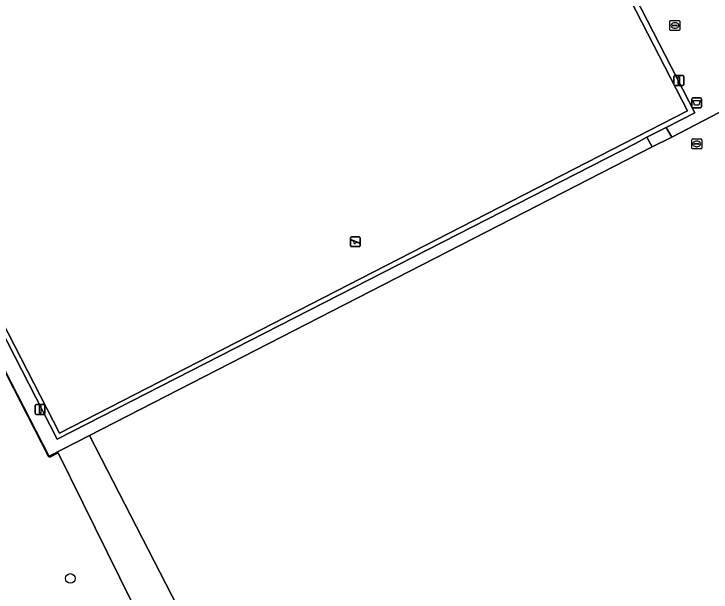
# Model space of a CAD drawing. Extents: x 158835 to 160077, y 386387 to 387778.
# Drawn here: x 159322.9 to 159393.2, y 387026.3 to 387084.7 of the extents above; entities that cross this region are included whole.
import ezdxf

# ---------------------------------------------------------------- set-up
doc = ezdxf.new("R2010")
doc.units = 0
for name, color, linetype in [('IMGEO_Afvalbak', 7, 'Continuous'), ('IMGEO_Boom', 7, 'Continuous'), ('IMGEO_Groenvoorziening', 7, 'Continuous'), ('IMGEO_Hek', 7, 'Continuous'), ('IMGEO_Kolk', 7, 'Continuous'), ('IMGEO_Lichtmast', 7, 'Continuous'), ('IMGEO_Rioolput', 7, 'Continuous'), ('IMGEO_Speelvoorziening', 7, 'Continuous'), ('IMGEO_Terreindeel_open', 7, 'Continuous'), ('IMGEO_Voetpad_open', 7, 'Continuous')]:
    doc.layers.add(name, color=color, linetype=linetype)

msp = doc.modelspace()

# ---------------------------------------------------------------- linework, layer by layer
at = {"layer": 'IMGEO_Afvalbak'}
for p, q in [((159391.3, 387075.306), (159391.3, 387076.106)), ((159391.3, 387076.106), (159391.3, 387075.306)), ((159391.4, 387076.206), (159392.19, 387076.206)), ((159392.19, 387076.206), (159391.4, 387076.206)), ((159392.29, 387076.106), (159392.29, 387075.306)), ((159392.29, 387075.306), (159392.29, 387076.106)), ((159392.19, 387075.206), (159391.4, 387075.206)), ((159391.4, 387075.206), (159392.19, 387075.206))]:
    msp.add_line(p, q, dxfattribs=at)
msp.add_lwpolyline([(159391.443, 387075.92), (159392.147, 387075.92), (159391.998, 387075.45), (159391.592, 387075.45), (159391.443, 387075.92)], dxfattribs=at)
for centre, start, end in [((159391.4, 387076.106), 90, 180), ((159391.4, 387076.106), 90, 180), ((159392.19, 387076.106), 0, 90), ((159392.19, 387076.106), 360, 90), ((159391.4, 387075.306), 180, 270), ((159391.4, 387075.306), 180, 270), ((159392.19, 387075.306), 270, 0), ((159392.19, 387075.306), 270, 0)]:
    msp.add_arc(centre, 0.1, start, end, dxfattribs=at)
at = {"layer": 'IMGEO_Boom'}
msp.add_circle((159328.591, 387027.679), 0.489, dxfattribs=at)
at = {"layer": 'IMGEO_Groenvoorziening'}
for points in [[(159492.942, 387127.124), (159492.925, 387127.157), (159491.486, 387129.957), (159491.48, 387129.969), (159454.996, 387200.96), (159454.739, 387200.828), (159488.799, 387134.444), (159483.442, 387131.694), (159530.436, 387039.892), (159523.22, 387036.235), (159466.963, 387007.729), (159456.775, 387027.573), (159364.368, 386980.011), (159361.936, 386981.03), (159330.518, 387042.115), (159326.469, 387040.039), (159326.519, 387039.941), (159327.376, 387040.359), (159360.9, 386972.353), (159374.649, 386979.517), (159454.32, 387020.797), (159462.644, 387004.65), (159523.508, 387035.675), (159536.529, 387042.312)], [(159483.442, 387131.694), (159453.236, 387116.189), (159453.617, 387115.493), (159447.106, 387112.128), (159446.642, 387112.841), (159431.844, 387105.183), (159432.221, 387104.371), (159425.755, 387101.094), (159425.292, 387101.79), (159413.519, 387095.807), (159415.826, 387091.297), (159418.055, 387087.12), (159407.481, 387081.56), (159395.596, 387075.514), (159389.288, 387072.22), (159387.317, 387071.247), (159330.518, 387042.115), (159361.936, 386981.03), (159364.368, 386980.011), (159456.775, 387027.573), (159466.963, 387007.729), (159523.22, 387036.235), (159530.436, 387039.892)]]:
    msp.add_lwpolyline(points, close=True, dxfattribs=at)
for points in [[(159327.376, 387040.359), (159326.519, 387039.941), (159326.469, 387040.039), (159326.395, 387040.001), (159307.293, 387077.24)], [(159349.045, 386966.062), (159350.454, 386966.808), (159360.9, 386972.353), (159327.376, 387040.359)]]:
    msp.add_lwpolyline(points, dxfattribs=at)
at = {"layer": 'IMGEO_Hek'}
for points in [[(159352.698, 387150.395), (159391.596, 387074.698), (159388.728, 387073.211)], [(159326.469, 387040.039), (159307.198, 387077.516), (159307.161, 387077.497)], [(159388.728, 387073.211), (159386.773, 387072.221)], [(159386.773, 387072.221), (159385.626, 387071.586)], [(159385.626, 387071.586), (159327.279, 387041.735), (159312.196, 387071.119)], [(159360.9, 386972.353), (159327.376, 387040.359), (159326.519, 387039.941), (159326.469, 387040.039)]]:
    msp.add_lwpolyline(points, dxfattribs=at)
at = {"layer": 'IMGEO_Kolk'}
for p, q in [((159389.095, 387083.075), (159389.095, 387083.927)), ((159389.17, 387084.001), (159390.022, 387084.001)), ((159389.583, 387083.781), (159389.608, 387083.781)), ((159390.096, 387083.927), (159390.096, 387083.075)), ((159389.354, 387083.495), (159389.354, 387083.507)), ((159389.792, 387083.458), (159389.394, 387083.458)), ((159389.397, 387083.544), (159389.795, 387083.544)), ((159389.606, 387083.221), (159389.581, 387083.221)), ((159389.838, 387083.507), (159389.838, 387083.495)), ((159390.022, 387083.001), (159389.17, 387083.001))]:
    msp.add_line(p, q, dxfattribs=at)
for points in [[(159389.095, 387083.075), (159389.095, 387083.927)], [(159389.17, 387084.001), (159390.022, 387084.001)], [(159390.096, 387083.927), (159390.096, 387083.075)], [(159390.022, 387083.001), (159389.17, 387083.001)]]:
    msp.add_lwpolyline(points, dxfattribs=at)
for centre, radius, start, end in [((159389.172, 387083.925), 0.0765, 91.55205, 178.44795), ((159389.172, 387083.925), 0.0765, 91.55205, 178.44795), ((159390.02, 387083.925), 0.0765, 1.55205, 88.44795), ((159390.02, 387083.925), 0.0765, 1.55205, 88.44795), ((159389.172, 387083.077), 0.0765, 181.55205, 268.44795), ((159389.172, 387083.077), 0.0765, 181.55205, 268.44795), ((159389.394, 387083.504), 0.0403, 85.87752, 175.75265), ((159389.391, 387083.494), 0.0366, 178.93798, 274.71019), ((159389.795, 387083.501), 0.043, 264.86636, 352.45326), ((159389.799, 387083.506), 0.0386, 1.73085, 96.63898), ((159390.02, 387083.077), 0.0765, 271.55205, 358.44795), ((159390.02, 387083.077), 0.0765, 271.55205, 358.44795)]:
    msp.add_arc(centre, radius, start, end, dxfattribs=at)
for centre, major_axis, ratio, start_param, end_param in [((159389.582, 387083.501), (-0.387, 0.002), 0.722429, 4.712389, 7.853982), ((159389.607, 387083.501), (-0.39, 0.002), 0.717154, 1.570796, 4.712389)]:
    msp.add_ellipse(centre, major_axis=major_axis, ratio=ratio, start_param=start_param, end_param=end_param, dxfattribs=at)
at = {"layer": 'IMGEO_Lichtmast'}
for p, q in [((159389.504, 387077.539), (159389.504, 387078.339)), ((159389.504, 387078.339), (159389.504, 387077.539)), ((159389.604, 387078.439), (159390.394, 387078.439)), ((159390.394, 387078.439), (159389.604, 387078.439)), ((159390.494, 387078.339), (159390.494, 387077.539)), ((159390.494, 387077.539), (159390.494, 387078.339)), ((159390.394, 387077.439), (159389.604, 387077.439)), ((159389.604, 387077.439), (159390.394, 387077.439)), ((159325.052, 387044.343), (159325.052, 387045.143)), ((159325.052, 387045.143), (159325.052, 387044.343)), ((159325.152, 387045.243), (159325.942, 387045.243)), ((159325.942, 387045.243), (159325.152, 387045.243)), ((159326.042, 387045.143), (159326.042, 387044.343)), ((159326.042, 387044.343), (159326.042, 387045.143)), ((159325.942, 387044.243), (159325.152, 387044.243)), ((159325.152, 387044.243), (159325.942, 387044.243))]:
    msp.add_line(p, q, dxfattribs=at)
for points in [[(159389.924, 387078.314), (159390.074, 387078.314), (159390.074, 387077.564), (159389.924, 387077.564), (159389.924, 387078.314)], [(159325.472, 387045.118), (159325.622, 387045.118), (159325.622, 387044.368), (159325.472, 387044.368), (159325.472, 387045.118)]]:
    msp.add_lwpolyline(points, dxfattribs=at)
for centre, start, end in [((159389.604, 387078.339), 90, 180), ((159389.604, 387078.339), 90, 180), ((159390.394, 387078.339), 0, 90), ((159390.394, 387078.339), 360, 90), ((159389.604, 387077.539), 180, 270), ((159389.604, 387077.539), 180, 270), ((159390.394, 387077.539), 270, 0), ((159390.394, 387077.539), 270, 0), ((159325.152, 387045.143), 90, 180), ((159325.152, 387045.143), 90, 180), ((159325.942, 387045.143), 0, 90), ((159325.942, 387045.143), 360, 90), ((159325.152, 387044.343), 180, 270), ((159325.152, 387044.343), 180, 270), ((159325.942, 387044.343), 270, 0), ((159325.942, 387044.343), 270, 0)]:
    msp.add_arc(centre, 0.1, start, end, dxfattribs=at)
at = {"layer": 'IMGEO_Rioolput'}
for p, q in [((159391.307, 387071.124), (159391.307, 387071.976)), ((159391.382, 387072.05), (159392.234, 387072.05)), ((159391.795, 387071.83), (159391.82, 387071.83)), ((159392.308, 387071.976), (159392.308, 387071.124)), ((159391.566, 387071.544), (159391.566, 387071.556)), ((159392.004, 387071.507), (159391.606, 387071.507)), ((159391.609, 387071.593), (159392.007, 387071.593)), ((159391.818, 387071.27), (159391.793, 387071.27)), ((159392.05, 387071.556), (159392.05, 387071.544)), ((159392.234, 387071.05), (159391.382, 387071.05))]:
    msp.add_line(p, q, dxfattribs=at)
for points in [[(159391.307, 387071.124), (159391.307, 387071.976)], [(159391.382, 387072.05), (159392.234, 387072.05)], [(159392.308, 387071.976), (159392.308, 387071.124)], [(159392.234, 387071.05), (159391.382, 387071.05)]]:
    msp.add_lwpolyline(points, dxfattribs=at)
for centre, radius, start, end in [((159391.384, 387071.974), 0.0765, 91.55205, 178.44795), ((159391.384, 387071.974), 0.0765, 91.55205, 178.44795), ((159392.232, 387071.974), 0.0765, 1.55205, 88.44795), ((159392.232, 387071.974), 0.0765, 1.55205, 88.44795), ((159391.384, 387071.126), 0.0765, 181.55205, 268.44795), ((159391.384, 387071.126), 0.0765, 181.55205, 268.44795), ((159391.606, 387071.553), 0.0403, 85.87752, 175.75265), ((159391.603, 387071.543), 0.0366, 178.93798, 274.71019), ((159392.007, 387071.55), 0.043, 264.86636, 352.45326), ((159392.011, 387071.555), 0.0386, 1.73085, 96.63898), ((159392.232, 387071.126), 0.0765, 271.55205, 358.44795), ((159392.232, 387071.126), 0.0765, 271.55205, 358.44795)]:
    msp.add_arc(centre, radius, start, end, dxfattribs=at)
for centre, major_axis, ratio, start_param, end_param in [((159391.794, 387071.55), (-0.387, 0.002), 0.722429, 4.712389, 7.853982), ((159391.819, 387071.55), (-0.39, 0.002), 0.717154, 1.570796, 4.712389)]:
    msp.add_ellipse(centre, major_axis=major_axis, ratio=ratio, start_param=start_param, end_param=end_param, dxfattribs=at)
at = {"layer": 'IMGEO_Speelvoorziening'}
for p, q in [((159356.856, 387061.277), (159356.856, 387062.077)), ((159356.856, 387062.077), (159356.856, 387061.277)), ((159356.956, 387062.177), (159357.746, 387062.177)), ((159357.746, 387062.177), (159356.956, 387062.177)), ((159357.846, 387062.077), (159357.846, 387061.277)), ((159357.846, 387061.277), (159357.846, 387062.077)), ((159357.239, 387061.705), (159356.9, 387061.842)), ((159356.925, 387061.902), (159357.801, 387061.549)), ((159357.777, 387061.489), (159357.437, 387061.626)), ((159357.746, 387061.177), (159356.956, 387061.177)), ((159356.956, 387061.177), (159357.746, 387061.177))]:
    msp.add_line(p, q, dxfattribs=at)
for centre, radius, start, end in [((159356.956, 387062.077), 0.1, 90, 180), ((159356.956, 387062.077), 0.1, 90, 180), ((159357.746, 387062.077), 0.1, 0, 90), ((159357.746, 387062.077), 0.1, 360, 90), ((159356.956, 387061.277), 0.1, 180, 270), ((159356.956, 387061.277), 0.1, 180, 270), ((159356.913, 387061.872), 0.0327, 68.07798, 248.07798), ((159357.318, 387061.615), 0.12, 130.99278, 5.16318), ((159357.746, 387061.277), 0.1, 270, 0), ((159357.746, 387061.277), 0.1, 270, 0), ((159357.789, 387061.519), 0.0327, 248.07798, 68.07798)]:
    msp.add_arc(centre, radius, start, end, dxfattribs=at)
at = {"layer": 'IMGEO_Terreindeel_open'}
for points in [[(159369.62, 387116.222), (159341.852, 387170.195), (159341.327, 387169.926), (159306.253, 387151.947), (159278.51, 387137.726), (159293.833, 387107.905), (159295.693, 387104.285), (159310.747, 387074.985), (159312.621, 387071.338), (159327.522, 387042.338), (159390.868, 387074.876)], [(159386.773, 387072.221), (159387.317, 387071.247), (159389.288, 387072.22), (159388.728, 387073.211)]]:
    msp.add_lwpolyline(points, close=True, dxfattribs=at)
at = {"layer": 'IMGEO_Voetpad_open'}
for points in [[(159293.833, 387107.905), (159278.51, 387137.726), (159306.253, 387151.947), (159341.327, 387169.926), (159341.852, 387170.195), (159369.62, 387116.222), (159390.868, 387074.876), (159327.522, 387042.338), (159312.621, 387071.338), (159312.196, 387071.119), (159327.279, 387041.735), (159385.626, 387071.586), (159386.773, 387072.221), (159388.728, 387073.211), (159391.596, 387074.698), (159352.698, 387150.395), (159351.718, 387152.3), (159342.113, 387170.898), (159277.882, 387137.966), (159293.422, 387107.692)], [(159312.196, 387071.119), (159312.621, 387071.338), (159310.747, 387074.985), (159310.323, 387074.766), (159308.056, 387079.182), (159306.666, 387078.462), (159307.161, 387077.497), (159307.293, 387077.24), (159326.395, 387040.001), (159326.469, 387040.039), (159330.518, 387042.115), (159387.317, 387071.247), (159386.773, 387072.221), (159385.626, 387071.586), (159327.279, 387041.735)]]:
    msp.add_lwpolyline(points, close=True, dxfattribs=at)
msp.add_lwpolyline([(159352.698, 387150.395), (159391.596, 387074.698), (159388.728, 387073.211), (159389.288, 387072.22), (159395.596, 387075.514)], dxfattribs=at)

doc.saveas('drawing.dxf')
